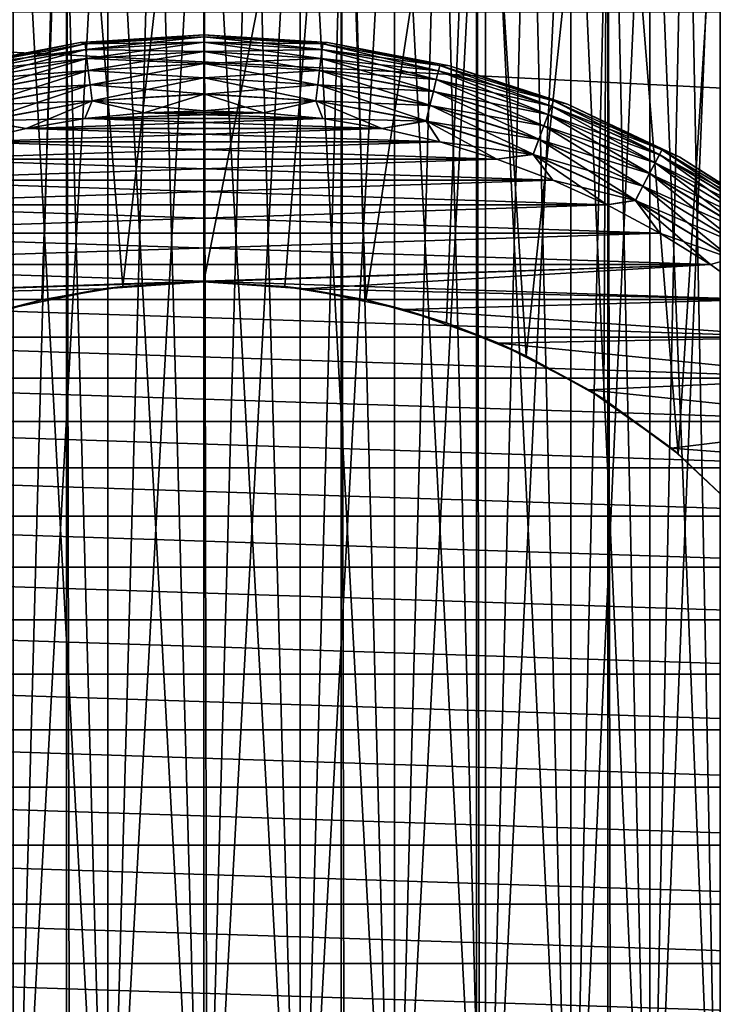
# Model space of a CAD drawing. Extents: x -265 to 265, y 0 to 1027.
# Tile 265 of 396: x -252 to -243, y 1000 to 1013. Entities that reach past the tile are written whole.
import ezdxf

# ---------------------------------------------------------------- set-up
doc = ezdxf.new("R2010")
doc.units = 0
doc.header["$LTSCALE"] = 65.185185
for name, color, linetype in [('211', 7, 'CONTINUOUS'), ('212', 7, 'CONTINUOUS'), ('217', 7, 'CONTINUOUS'), ('218', 7, 'CONTINUOUS'), ('221', 7, 'CONTINUOUS'), ('222', 7, 'CONTINUOUS'), ('223', 7, 'CONTINUOUS'), ('224', 7, 'CONTINUOUS'), ('227', 7, 'CONTINUOUS'), ('228', 7, 'CONTINUOUS'), ('231', 7, 'CONTINUOUS'), ('232', 7, 'CONTINUOUS'), ('241', 7, 'CONTINUOUS'), ('242', 7, 'CONTINUOUS'), ('4', 7, 'CONTINUOUS'), ('8', 7, 'CONTINUOUS')]:
    doc.layers.add(name, color=color, linetype=linetype)

msp = doc.modelspace()

# ---------------------------------------------------------------- linework, layer by layer
at = {"layer": '211', "color": 7, "linetype": 'CONTINUOUS'}
for points in [[(-253.59, 1, 14.564), (-251.808, 1, 14.891), (-253.59, 1019, 14.564), (-253.59, 1, 14.564)], [(-253.59, 1019, 14.564), (-251.808, 1, 14.891), (-251.808, 1019, 14.891), (-253.59, 1019, 14.564)], [(-251.808, 1, 14.891), (-250, 1, 15), (-251.808, 1019, 14.891), (-251.808, 1, 14.891)], [(-251.808, 1019, 14.891), (-250, 1, 15), (-250, 1019, 15), (-251.808, 1019, 14.891)], [(-250, 1, 15), (-248.192, 1, 14.891), (-250, 1019, 15), (-250, 1, 15)], [(-250, 1019, 15), (-248.192, 1, 14.891), (-248.192, 1019, 14.891), (-250, 1019, 15)], [(-248.192, 1, 14.891), (-246.41, 1, 14.564), (-248.192, 1019, 14.891), (-248.192, 1, 14.891)], [(-248.192, 1019, 14.891), (-246.41, 1, 14.564), (-246.41, 1019, 14.564), (-248.192, 1019, 14.891)], [(-246.41, 1, 14.564), (-244.681, 1, 14.025), (-246.41, 1019, 14.564), (-246.41, 1, 14.564)], [(-246.41, 1019, 14.564), (-244.681, 1, 14.025), (-244.681, 1019, 14.025), (-246.41, 1019, 14.564)], [(-244.681, 1, 14.025), (-243.029, 1, 13.282), (-244.681, 1019, 14.025), (-244.681, 1, 14.025)], [(-244.681, 1019, 14.025), (-243.029, 1, 13.282), (-243.029, 1019, 13.282), (-244.681, 1019, 14.025)]]:
    msp.add_3dface(points, dxfattribs=at)
at = {"layer": '212', "color": 7, "linetype": 'CONTINUOUS'}
for points in [[(-253.59, 1019, -14.564), (-251.808, 1019, -14.891), (-253.193, 1009.212, -14.656), (-253.59, 1019, -14.564)], [(-253.193, 1009.212, -14.656), (-251.808, 1019, -14.891), (-252.132, 1009.514, -14.848), (-253.193, 1009.212, -14.656)], [(-252.132, 1009.514, -14.848), (-251.808, 1019, -14.891), (-251.067, 1009.691, -14.962), (-252.132, 1009.514, -14.848)], [(-251.808, 1019, -14.891), (-250, 1019, -15), (-251.067, 1009.691, -14.962), (-251.808, 1019, -14.891)], [(-251.067, 1009.691, -14.962), (-250, 1019, -15), (-250, 1009.75, -15), (-251.067, 1009.691, -14.962)], [(-250, 1019, -15), (-248.192, 1019, -14.891), (-250, 1009.75, -15), (-250, 1019, -15)], [(-250, 1009.75, -15), (-248.192, 1019, -14.891), (-248.933, 1009.691, -14.962), (-250, 1009.75, -15)], [(-248.933, 1009.691, -14.962), (-248.192, 1019, -14.891), (-247.868, 1009.514, -14.848), (-248.933, 1009.691, -14.962)], [(-248.192, 1019, -14.891), (-246.41, 1019, -14.564), (-247.868, 1009.514, -14.848), (-248.192, 1019, -14.891)], [(-247.868, 1009.514, -14.848), (-246.41, 1019, -14.564), (-246.807, 1009.212, -14.656), (-247.868, 1009.514, -14.848)], [(-246.807, 1009.212, -14.656), (-246.41, 1019, -14.564), (-245.759, 1008.779, -14.388), (-246.807, 1009.212, -14.656)], [(-246.41, 1019, -14.564), (-244.681, 1019, -14.025), (-245.759, 1008.779, -14.388), (-246.41, 1019, -14.564)], [(-245.759, 1008.779, -14.388), (-244.681, 1019, -14.025), (-244.734, 1008.206, -14.045), (-245.759, 1008.779, -14.388)], [(-244.734, 1008.206, -14.045), (-244.681, 1019, -14.025), (-243.755, 1007.488, -13.638), (-244.734, 1008.206, -14.045)], [(-244.681, 1019, -14.025), (-243.029, 1019, -13.282), (-243.755, 1007.488, -13.638), (-244.681, 1019, -14.025)], [(-243.755, 1007.488, -13.638), (-243.029, 1019, -13.282), (-242.852, 1006.631, -13.187), (-243.755, 1007.488, -13.638)]]:
    msp.add_3dface(points, dxfattribs=at)
at = {"layer": '217', "color": 7, "linetype": 'CONTINUOUS'}
for points in [[(-252.631, 1009.388, -25), (-252.132, 1009.514, -14.848), (-251.328, 1009.659, -25), (-252.631, 1009.388, -25)], [(-252.132, 1009.514, -14.848), (-251.067, 1009.691, -14.962), (-251.328, 1009.659, -25), (-252.132, 1009.514, -14.848)], [(-251.067, 1009.691, -14.962), (-250, 1009.75, -15), (-251.328, 1009.659, -25), (-251.067, 1009.691, -14.962)], [(-251.328, 1009.659, -25), (-250, 1009.75, -15), (-250, 1009.75, -25), (-251.328, 1009.659, -25)], [(-253.193, 1009.212, -14.656), (-252.132, 1009.514, -14.848), (-252.631, 1009.388, -25), (-253.193, 1009.212, -14.656)]]:
    msp.add_3dface(points, dxfattribs=at)
at = {"layer": '218', "color": 7, "linetype": 'CONTINUOUS'}
for points in [[(-250, 1009.75, -15), (-248.933, 1009.691, -14.962), (-250, 1009.75, -25), (-250, 1009.75, -15)], [(-250, 1009.75, -25), (-248.933, 1009.691, -14.962), (-248.672, 1009.659, -25), (-250, 1009.75, -25)], [(-248.933, 1009.691, -14.962), (-247.868, 1009.514, -14.848), (-248.672, 1009.659, -25), (-248.933, 1009.691, -14.962)], [(-248.672, 1009.659, -25), (-247.868, 1009.514, -14.848), (-247.369, 1009.388, -25), (-248.672, 1009.659, -25)], [(-247.868, 1009.514, -14.848), (-246.807, 1009.212, -14.656), (-247.369, 1009.388, -25), (-247.868, 1009.514, -14.848)], [(-247.369, 1009.388, -25), (-246.807, 1009.212, -14.656), (-246.116, 1008.943, -25), (-247.369, 1009.388, -25)], [(-246.807, 1009.212, -14.656), (-245.759, 1008.779, -14.388), (-246.116, 1008.943, -25), (-246.807, 1009.212, -14.656)], [(-246.116, 1008.943, -25), (-245.759, 1008.779, -14.388), (-244.934, 1008.331, -25), (-246.116, 1008.943, -25)], [(-245.759, 1008.779, -14.388), (-244.734, 1008.206, -14.045), (-244.934, 1008.331, -25), (-245.759, 1008.779, -14.388)], [(-244.934, 1008.331, -25), (-244.734, 1008.206, -14.045), (-243.847, 1007.563, -25), (-244.934, 1008.331, -25)], [(-244.734, 1008.206, -14.045), (-243.755, 1007.488, -13.638), (-243.847, 1007.563, -25), (-244.734, 1008.206, -14.045)], [(-243.847, 1007.563, -25), (-243.755, 1007.488, -13.638), (-242.874, 1006.655, -25), (-243.847, 1007.563, -25)], [(-243.755, 1007.488, -13.638), (-242.852, 1006.631, -13.187), (-242.874, 1006.655, -25), (-243.755, 1007.488, -13.638)]]:
    msp.add_3dface(points, dxfattribs=at)
at = {"layer": '221', "color": 7, "linetype": 'CONTINUOUS'}
for points in [[(-250.785, 1011.974, -25), (-251.566, 1011.897, -25), (-249.215, 1011.974, -25), (-250.785, 1011.974, -25)], [(-249.215, 1011.974, -25), (-251.566, 1011.897, -25), (-248.434, 1011.897, -25), (-249.215, 1011.974, -25)], [(-250, 1012, -25), (-250.785, 1011.974, -25), (-249.215, 1011.974, -25), (-250, 1012, -25)], [(-251.566, 1011.897, -25), (-252.341, 1011.769, -25), (-248.434, 1011.897, -25), (-251.566, 1011.897, -25)], [(-248.434, 1011.897, -25), (-252.341, 1011.769, -25), (-247.659, 1011.769, -25), (-248.434, 1011.897, -25)], [(-252.341, 1011.769, -25), (-253.106, 1011.591, -25), (-247.659, 1011.769, -25), (-252.341, 1011.769, -25)], [(-247.659, 1011.769, -25), (-253.106, 1011.591, -25), (-246.894, 1011.591, -25), (-247.659, 1011.769, -25)], [(-253.106, 1011.591, -25), (-253.857, 1011.363, -25), (-246.894, 1011.591, -25), (-253.106, 1011.591, -25)], [(-246.894, 1011.591, -25), (-253.857, 1011.363, -25), (-246.143, 1011.363, -25), (-246.894, 1011.591, -25)], [(-253.857, 1011.363, -25), (-254.592, 1011.087, -25), (-246.143, 1011.363, -25), (-253.857, 1011.363, -25)], [(-246.143, 1011.363, -25), (-254.592, 1011.087, -25), (-245.408, 1011.087, -25), (-246.143, 1011.363, -25)], [(-254.592, 1011.087, -25), (-255.307, 1010.762, -25), (-245.408, 1011.087, -25), (-254.592, 1011.087, -25)], [(-245.408, 1011.087, -25), (-255.307, 1010.762, -25), (-244.693, 1010.762, -25), (-245.408, 1011.087, -25)], [(-255.307, 1010.762, -25), (-256, 1010.392, -25), (-244.693, 1010.762, -25), (-255.307, 1010.762, -25)], [(-244.693, 1010.762, -25), (-256, 1010.392, -25), (-244, 1010.392, -25), (-244.693, 1010.762, -25)], [(-256, 1010.392, -25), (-256.667, 1009.978, -25), (-244, 1010.392, -25), (-256, 1010.392, -25)], [(-244, 1010.392, -25), (-256.667, 1009.978, -25), (-243.333, 1009.978, -25), (-244, 1010.392, -25)], [(-257.305, 1009.52, -25), (-250, 1009.75, -25), (-243.333, 1009.978, -25), (-257.305, 1009.52, -25)], [(-256.667, 1009.978, -25), (-257.305, 1009.52, -25), (-243.333, 1009.978, -25), (-256.667, 1009.978, -25)], [(-250, 1009.75, -25), (-248.672, 1009.659, -25), (-243.333, 1009.978, -25), (-250, 1009.75, -25)], [(-243.333, 1009.978, -25), (-248.672, 1009.659, -25), (-242.695, 1009.52, -25), (-243.333, 1009.978, -25)], [(-251.328, 1009.659, -25), (-250, 1009.75, -25), (-257.305, 1009.52, -25), (-251.328, 1009.659, -25)], [(-252.631, 1009.388, -25), (-251.328, 1009.659, -25), (-257.305, 1009.52, -25), (-252.631, 1009.388, -25)], [(-248.672, 1009.659, -25), (-247.369, 1009.388, -25), (-242.695, 1009.52, -25), (-248.672, 1009.659, -25)], [(-242.695, 1009.52, -25), (-247.369, 1009.388, -25), (-242.088, 1009.022, -25), (-242.695, 1009.52, -25)], [(-247.369, 1009.388, -25), (-246.116, 1008.943, -25), (-242.088, 1009.022, -25), (-247.369, 1009.388, -25)], [(-242.088, 1009.022, -25), (-246.116, 1008.943, -25), (-241.515, 1008.485, -25), (-242.088, 1009.022, -25)], [(-246.116, 1008.943, -25), (-244.934, 1008.331, -25), (-241.515, 1008.485, -25), (-246.116, 1008.943, -25)], [(-241.515, 1008.485, -25), (-244.934, 1008.331, -25), (-240.978, 1007.912, -25), (-241.515, 1008.485, -25)], [(-244.934, 1008.331, -25), (-243.847, 1007.563, -25), (-240.978, 1007.912, -25), (-244.934, 1008.331, -25)], [(-240.978, 1007.912, -25), (-243.847, 1007.563, -25), (-240.48, 1007.305, -25), (-240.978, 1007.912, -25)], [(-243.847, 1007.563, -25), (-242.874, 1006.655, -25), (-240.48, 1007.305, -25), (-243.847, 1007.563, -25)]]:
    msp.add_3dface(points, dxfattribs=at)
at = {"layer": '222', "color": 7, "linetype": 'CONTINUOUS'}
for points in [[(-251.566, 1011.897, -75), (-250.785, 1011.974, -75), (-248.434, 1011.897, -75), (-251.566, 1011.897, -75)], [(-250.785, 1011.974, -75), (-250, 1012, -75), (-249.215, 1011.974, -75), (-250.785, 1011.974, -75)], [(-248.434, 1011.897, -75), (-250.785, 1011.974, -75), (-249.215, 1011.974, -75), (-248.434, 1011.897, -75)], [(-252.341, 1011.769, -75), (-251.566, 1011.897, -75), (-247.659, 1011.769, -75), (-252.341, 1011.769, -75)], [(-247.659, 1011.769, -75), (-251.566, 1011.897, -75), (-248.434, 1011.897, -75), (-247.659, 1011.769, -75)], [(-253.106, 1011.591, -75), (-252.341, 1011.769, -75), (-246.894, 1011.591, -75), (-253.106, 1011.591, -75)], [(-246.894, 1011.591, -75), (-252.341, 1011.769, -75), (-247.659, 1011.769, -75), (-246.894, 1011.591, -75)], [(-253.857, 1011.363, -75), (-253.106, 1011.591, -75), (-246.143, 1011.363, -75), (-253.857, 1011.363, -75)], [(-246.143, 1011.363, -75), (-253.106, 1011.591, -75), (-246.894, 1011.591, -75), (-246.143, 1011.363, -75)], [(-254.592, 1011.087, -75), (-253.857, 1011.363, -75), (-245.408, 1011.087, -75), (-254.592, 1011.087, -75)], [(-245.408, 1011.087, -75), (-253.857, 1011.363, -75), (-246.143, 1011.363, -75), (-245.408, 1011.087, -75)], [(-255.307, 1010.762, -75), (-254.592, 1011.087, -75), (-244.693, 1010.762, -75), (-255.307, 1010.762, -75)], [(-244.693, 1010.762, -75), (-254.592, 1011.087, -75), (-245.408, 1011.087, -75), (-244.693, 1010.762, -75)], [(-256, 1010.392, -75), (-255.307, 1010.762, -75), (-244, 1010.392, -75), (-256, 1010.392, -75)], [(-244, 1010.392, -75), (-255.307, 1010.762, -75), (-244.693, 1010.762, -75), (-244, 1010.392, -75)], [(-256.667, 1009.978, -75), (-256, 1010.392, -75), (-243.333, 1009.978, -75), (-256.667, 1009.978, -75)], [(-243.333, 1009.978, -75), (-256, 1010.392, -75), (-244, 1010.392, -75), (-243.333, 1009.978, -75)], [(-257.305, 1009.52, -75), (-256.667, 1009.978, -75), (-242.695, 1009.52, -75), (-257.305, 1009.52, -75)], [(-242.695, 1009.52, -75), (-256.667, 1009.978, -75), (-243.333, 1009.978, -75), (-242.695, 1009.52, -75)], [(-257.912, 1009.022, -75), (-257.305, 1009.52, -75), (-242.088, 1009.022, -75), (-257.912, 1009.022, -75)], [(-242.088, 1009.022, -75), (-257.305, 1009.52, -75), (-242.695, 1009.52, -75), (-242.088, 1009.022, -75)], [(-258.485, 1008.485, -75), (-257.912, 1009.022, -75), (-241.515, 1008.485, -75), (-258.485, 1008.485, -75)], [(-241.515, 1008.485, -75), (-257.912, 1009.022, -75), (-242.088, 1009.022, -75), (-241.515, 1008.485, -75)], [(-259.022, 1007.912, -75), (-258.485, 1008.485, -75), (-240.978, 1007.912, -75), (-259.022, 1007.912, -75)], [(-240.978, 1007.912, -75), (-258.485, 1008.485, -75), (-241.515, 1008.485, -75), (-240.978, 1007.912, -75)], [(-259.52, 1007.305, -75), (-259.022, 1007.912, -75), (-240.48, 1007.305, -75), (-259.52, 1007.305, -75)], [(-240.48, 1007.305, -75), (-259.022, 1007.912, -75), (-240.978, 1007.912, -75), (-240.48, 1007.305, -75)], [(-259.978, 1006.667, -75), (-259.52, 1007.305, -75), (-240.022, 1006.667, -75), (-259.978, 1006.667, -75)], [(-240.022, 1006.667, -75), (-259.52, 1007.305, -75), (-240.48, 1007.305, -75), (-240.022, 1006.667, -75)], [(-260.392, 1006, -75), (-259.978, 1006.667, -75), (-239.608, 1006, -75), (-260.392, 1006, -75)], [(-239.608, 1006, -75), (-259.978, 1006.667, -75), (-240.022, 1006.667, -75), (-239.608, 1006, -75)], [(-260.762, 1005.307, -75), (-260.392, 1006, -75), (-239.238, 1005.307, -75), (-260.762, 1005.307, -75)], [(-239.238, 1005.307, -75), (-260.392, 1006, -75), (-239.608, 1006, -75), (-239.238, 1005.307, -75)], [(-261.087, 1004.592, -75), (-260.762, 1005.307, -75), (-238.913, 1004.592, -75), (-261.087, 1004.592, -75)], [(-238.913, 1004.592, -75), (-260.762, 1005.307, -75), (-239.238, 1005.307, -75), (-238.913, 1004.592, -75)], [(-261.363, 1003.857, -75), (-261.087, 1004.592, -75), (-238.637, 1003.857, -75), (-261.363, 1003.857, -75)], [(-238.637, 1003.857, -75), (-261.087, 1004.592, -75), (-238.913, 1004.592, -75), (-238.637, 1003.857, -75)], [(-261.591, 1003.106, -75), (-261.363, 1003.857, -75), (-238.409, 1003.106, -75), (-261.591, 1003.106, -75)], [(-238.409, 1003.106, -75), (-261.363, 1003.857, -75), (-238.637, 1003.857, -75), (-238.409, 1003.106, -75)], [(-261.769, 1002.341, -75), (-261.591, 1003.106, -75), (-238.231, 1002.341, -75), (-261.769, 1002.341, -75)], [(-238.231, 1002.341, -75), (-261.591, 1003.106, -75), (-238.409, 1003.106, -75), (-238.231, 1002.341, -75)], [(-261.897, 1001.566, -75), (-261.769, 1002.341, -75), (-238.103, 1001.566, -75), (-261.897, 1001.566, -75)], [(-238.103, 1001.566, -75), (-261.769, 1002.341, -75), (-238.231, 1002.341, -75), (-238.103, 1001.566, -75)], [(-261.974, 1000.785, -75), (-261.897, 1001.566, -75), (-238.026, 1000.785, -75), (-261.974, 1000.785, -75)], [(-238.026, 1000.785, -75), (-261.897, 1001.566, -75), (-238.103, 1001.566, -75), (-238.026, 1000.785, -75)], [(-262, 1000, -75), (-261.974, 1000.785, -75), (-238, 1000, -75), (-262, 1000, -75)], [(-238, 1000, -75), (-261.974, 1000.785, -75), (-238.026, 1000.785, -75), (-238, 1000, -75)]]:
    msp.add_3dface(points, dxfattribs=at)
at = {"layer": '223', "color": 7, "linetype": 'CONTINUOUS'}
for points in [[(-250, 1013, -74), (-251.629, 1012.897, -74), (-250, 1013, -26), (-250, 1013, -74)], [(-250, 1013, -26), (-251.629, 1012.897, -74), (-251.629, 1012.897, -26), (-250, 1013, -26)], [(-251.629, 1012.897, -74), (-253.233, 1012.592, -74), (-251.629, 1012.897, -26), (-251.629, 1012.897, -74)], [(-251.629, 1012.897, -26), (-253.233, 1012.592, -74), (-253.233, 1012.592, -26), (-251.629, 1012.897, -26)]]:
    msp.add_3dface(points, dxfattribs=at)
at = {"layer": '224', "color": 7, "linetype": 'CONTINUOUS'}
for points in [[(-250, 1013, -74), (-250, 1013, -26), (-248.371, 1012.897, -26), (-250, 1013, -74)], [(-248.371, 1012.897, -74), (-250, 1013, -74), (-248.371, 1012.897, -26), (-248.371, 1012.897, -74)], [(-246.767, 1012.592, -74), (-248.371, 1012.897, -74), (-246.767, 1012.592, -26), (-246.767, 1012.592, -74)], [(-246.767, 1012.592, -26), (-248.371, 1012.897, -74), (-248.371, 1012.897, -26), (-246.767, 1012.592, -26)], [(-245.214, 1012.087, -74), (-246.767, 1012.592, -74), (-245.214, 1012.087, -26), (-245.214, 1012.087, -74)], [(-245.214, 1012.087, -26), (-246.767, 1012.592, -74), (-246.767, 1012.592, -26), (-245.214, 1012.087, -26)], [(-243.737, 1011.392, -74), (-245.214, 1012.087, -74), (-243.737, 1011.392, -26), (-243.737, 1011.392, -74)], [(-243.737, 1011.392, -26), (-245.214, 1012.087, -74), (-245.214, 1012.087, -26), (-243.737, 1011.392, -26)], [(-242.359, 1010.517, -74), (-243.737, 1011.392, -74), (-242.359, 1010.517, -26), (-242.359, 1010.517, -74)], [(-242.359, 1010.517, -26), (-243.737, 1011.392, -74), (-243.737, 1011.392, -26), (-242.359, 1010.517, -26)]]:
    msp.add_3dface(points, dxfattribs=at)
at = {"layer": '227', "color": 7, "linetype": 'CONTINUOUS'}
for points in [[(-251.629, 1012.897, -74), (-250, 1013, -74), (-251.564, 1012.88, -74.223), (-251.629, 1012.897, -74)], [(-250, 1013, -74), (-250, 1012.975, -74.223), (-251.564, 1012.88, -74.223), (-250, 1013, -74)], [(-253.233, 1012.592, -74), (-251.629, 1012.897, -74), (-253.105, 1012.598, -74.223), (-253.233, 1012.592, -74)], [(-251.629, 1012.897, -74), (-251.564, 1012.88, -74.223), (-253.105, 1012.598, -74.223), (-251.629, 1012.897, -74)], [(-251.564, 1012.88, -74.223), (-253.087, 1012.526, -74.434), (-253.105, 1012.598, -74.223), (-251.564, 1012.88, -74.223)], [(-251.555, 1012.807, -74.434), (-253.087, 1012.526, -74.434), (-251.564, 1012.88, -74.223), (-251.555, 1012.807, -74.434)], [(-250, 1012.975, -74.223), (-251.555, 1012.807, -74.434), (-251.564, 1012.88, -74.223), (-250, 1012.975, -74.223)], [(-250, 1012.901, -74.434), (-251.555, 1012.807, -74.434), (-250, 1012.975, -74.223), (-250, 1012.901, -74.434)], [(-250, 1012.901, -74.434), (-251.541, 1012.688, -74.624), (-251.555, 1012.807, -74.434), (-250, 1012.901, -74.434)], [(-250, 1012.782, -74.624), (-251.541, 1012.688, -74.624), (-250, 1012.901, -74.434), (-250, 1012.782, -74.624)], [(-251.555, 1012.807, -74.434), (-253.059, 1012.41, -74.624), (-253.087, 1012.526, -74.434), (-251.555, 1012.807, -74.434)], [(-251.541, 1012.688, -74.624), (-253.059, 1012.41, -74.624), (-251.555, 1012.807, -74.434), (-251.541, 1012.688, -74.624)], [(-250, 1012.782, -74.624), (-251.522, 1012.531, -74.782), (-251.541, 1012.688, -74.624), (-250, 1012.782, -74.624)], [(-250, 1012.623, -74.782), (-251.522, 1012.531, -74.782), (-250, 1012.782, -74.624), (-250, 1012.623, -74.782)], [(-251.541, 1012.688, -74.624), (-253.021, 1012.256, -74.782), (-253.059, 1012.41, -74.624), (-251.541, 1012.688, -74.624)], [(-251.522, 1012.531, -74.782), (-253.021, 1012.256, -74.782), (-251.541, 1012.688, -74.624), (-251.522, 1012.531, -74.782)], [(-250, 1012.623, -74.782), (-251.499, 1012.342, -74.901), (-251.522, 1012.531, -74.782), (-250, 1012.623, -74.782)], [(-250, 1012.433, -74.901), (-251.499, 1012.342, -74.901), (-250, 1012.623, -74.782), (-250, 1012.433, -74.901)], [(-251.522, 1012.531, -74.782), (-252.975, 1012.072, -74.901), (-253.021, 1012.256, -74.782), (-251.522, 1012.531, -74.782)], [(-251.499, 1012.342, -74.901), (-252.975, 1012.072, -74.901), (-251.522, 1012.531, -74.782), (-251.499, 1012.342, -74.901)], [(-251.499, 1012.342, -74.901), (-252.925, 1011.866, -74.975), (-252.975, 1012.072, -74.901), (-251.499, 1012.342, -74.901)], [(-251.473, 1012.132, -74.975), (-252.925, 1011.866, -74.975), (-251.499, 1012.342, -74.901), (-251.473, 1012.132, -74.975)], [(-250, 1012.433, -74.901), (-251.473, 1012.132, -74.975), (-251.499, 1012.342, -74.901), (-250, 1012.433, -74.901)], [(-250, 1012.221, -74.975), (-251.473, 1012.132, -74.975), (-250, 1012.433, -74.901), (-250, 1012.221, -74.975)], [(-250, 1012.221, -74.975), (-250.785, 1011.974, -75), (-251.473, 1012.132, -74.975), (-250, 1012.221, -74.975)], [(-250, 1012, -75), (-250.785, 1011.974, -75), (-250, 1012.221, -74.975), (-250, 1012, -75)], [(-251.473, 1012.132, -74.975), (-252.341, 1011.769, -75), (-252.925, 1011.866, -74.975), (-251.473, 1012.132, -74.975)], [(-251.566, 1011.897, -75), (-252.341, 1011.769, -75), (-251.473, 1012.132, -74.975), (-251.566, 1011.897, -75)], [(-250.785, 1011.974, -75), (-251.566, 1011.897, -75), (-251.473, 1012.132, -74.975), (-250.785, 1011.974, -75)], [(-252.341, 1011.769, -75), (-253.106, 1011.591, -75), (-252.925, 1011.866, -74.975), (-252.341, 1011.769, -75)]]:
    msp.add_3dface(points, dxfattribs=at)
at = {"layer": '228', "color": 7, "linetype": 'CONTINUOUS'}
for points in [[(-250, 1013, -74), (-248.371, 1012.897, -74), (-250, 1012.975, -74.223), (-250, 1013, -74)], [(-250, 1012.975, -74.223), (-248.371, 1012.897, -74), (-248.436, 1012.88, -74.223), (-250, 1012.975, -74.223)], [(-250, 1012.901, -74.434), (-250, 1012.975, -74.223), (-248.436, 1012.88, -74.223), (-250, 1012.901, -74.434)], [(-250, 1012.782, -74.624), (-250, 1012.901, -74.434), (-248.445, 1012.807, -74.434), (-250, 1012.782, -74.624)], [(-248.445, 1012.807, -74.434), (-250, 1012.901, -74.434), (-248.436, 1012.88, -74.223), (-248.445, 1012.807, -74.434)], [(-246.895, 1012.598, -74.223), (-248.445, 1012.807, -74.434), (-248.436, 1012.88, -74.223), (-246.895, 1012.598, -74.223)], [(-248.371, 1012.897, -74), (-246.895, 1012.598, -74.223), (-248.436, 1012.88, -74.223), (-248.371, 1012.897, -74)], [(-248.371, 1012.897, -74), (-246.767, 1012.592, -74), (-246.895, 1012.598, -74.223), (-248.371, 1012.897, -74)], [(-248.459, 1012.688, -74.624), (-250, 1012.782, -74.624), (-248.445, 1012.807, -74.434), (-248.459, 1012.688, -74.624)], [(-250, 1012.623, -74.782), (-250, 1012.782, -74.624), (-248.459, 1012.688, -74.624), (-250, 1012.623, -74.782)], [(-246.913, 1012.526, -74.434), (-248.459, 1012.688, -74.624), (-248.445, 1012.807, -74.434), (-246.913, 1012.526, -74.434)], [(-246.913, 1012.526, -74.434), (-248.445, 1012.807, -74.434), (-246.895, 1012.598, -74.223), (-246.913, 1012.526, -74.434)], [(-248.478, 1012.531, -74.782), (-250, 1012.623, -74.782), (-248.459, 1012.688, -74.624), (-248.478, 1012.531, -74.782)], [(-250, 1012.433, -74.901), (-250, 1012.623, -74.782), (-248.478, 1012.531, -74.782), (-250, 1012.433, -74.901)], [(-246.941, 1012.41, -74.624), (-248.478, 1012.531, -74.782), (-248.459, 1012.688, -74.624), (-246.941, 1012.41, -74.624)], [(-246.941, 1012.41, -74.624), (-248.459, 1012.688, -74.624), (-246.913, 1012.526, -74.434), (-246.941, 1012.41, -74.624)], [(-248.501, 1012.342, -74.901), (-250, 1012.433, -74.901), (-248.478, 1012.531, -74.782), (-248.501, 1012.342, -74.901)], [(-246.979, 1012.256, -74.782), (-248.501, 1012.342, -74.901), (-248.478, 1012.531, -74.782), (-246.979, 1012.256, -74.782)], [(-246.979, 1012.256, -74.782), (-248.478, 1012.531, -74.782), (-246.941, 1012.41, -74.624), (-246.979, 1012.256, -74.782)], [(-245.425, 1012.063, -74.434), (-246.941, 1012.41, -74.624), (-246.913, 1012.526, -74.434), (-245.425, 1012.063, -74.434)], [(-245.399, 1012.132, -74.223), (-246.913, 1012.526, -74.434), (-246.895, 1012.598, -74.223), (-245.399, 1012.132, -74.223)], [(-245.425, 1012.063, -74.434), (-246.913, 1012.526, -74.434), (-245.399, 1012.132, -74.223), (-245.425, 1012.063, -74.434)], [(-246.767, 1012.592, -74), (-245.399, 1012.132, -74.223), (-246.895, 1012.598, -74.223), (-246.767, 1012.592, -74)], [(-246.767, 1012.592, -74), (-245.214, 1012.087, -74), (-245.399, 1012.132, -74.223), (-246.767, 1012.592, -74)], [(-250, 1012.221, -74.975), (-250, 1012.433, -74.901), (-248.501, 1012.342, -74.901), (-250, 1012.221, -74.975)], [(-248.527, 1012.132, -74.975), (-250, 1012.221, -74.975), (-248.501, 1012.342, -74.901), (-248.527, 1012.132, -74.975)], [(-247.025, 1012.072, -74.901), (-248.527, 1012.132, -74.975), (-248.501, 1012.342, -74.901), (-247.025, 1012.072, -74.901)], [(-247.025, 1012.072, -74.901), (-248.501, 1012.342, -74.901), (-246.979, 1012.256, -74.782), (-247.025, 1012.072, -74.901)], [(-245.468, 1011.951, -74.624), (-246.979, 1012.256, -74.782), (-246.941, 1012.41, -74.624), (-245.468, 1011.951, -74.624)], [(-245.468, 1011.951, -74.624), (-246.941, 1012.41, -74.624), (-245.425, 1012.063, -74.434), (-245.468, 1011.951, -74.624)], [(-250, 1012, -75), (-250, 1012.221, -74.975), (-248.527, 1012.132, -74.975), (-250, 1012, -75)], [(-245.524, 1011.803, -74.782), (-247.025, 1012.072, -74.901), (-246.979, 1012.256, -74.782), (-245.524, 1011.803, -74.782)], [(-245.524, 1011.803, -74.782), (-246.979, 1012.256, -74.782), (-245.468, 1011.951, -74.624), (-245.524, 1011.803, -74.782)], [(-249.215, 1011.974, -75), (-250, 1012, -75), (-248.527, 1012.132, -74.975), (-249.215, 1011.974, -75)], [(-248.434, 1011.897, -75), (-249.215, 1011.974, -75), (-248.527, 1012.132, -74.975), (-248.434, 1011.897, -75)], [(-247.075, 1011.866, -74.975), (-248.434, 1011.897, -75), (-248.527, 1012.132, -74.975), (-247.075, 1011.866, -74.975)], [(-247.075, 1011.866, -74.975), (-248.527, 1012.132, -74.975), (-247.025, 1012.072, -74.901), (-247.075, 1011.866, -74.975)], [(-243.97, 1011.489, -74.223), (-245.425, 1012.063, -74.434), (-245.399, 1012.132, -74.223), (-243.97, 1011.489, -74.223)], [(-245.214, 1012.087, -74), (-243.97, 1011.489, -74.223), (-245.399, 1012.132, -74.223), (-245.214, 1012.087, -74)], [(-245.214, 1012.087, -74), (-243.737, 1011.392, -74), (-243.97, 1011.489, -74.223), (-245.214, 1012.087, -74)], [(-245.591, 1011.625, -74.901), (-247.075, 1011.866, -74.975), (-247.025, 1012.072, -74.901), (-245.591, 1011.625, -74.901)], [(-245.591, 1011.625, -74.901), (-247.025, 1012.072, -74.901), (-245.524, 1011.803, -74.782), (-245.591, 1011.625, -74.901)], [(-244.005, 1011.423, -74.434), (-245.468, 1011.951, -74.624), (-245.425, 1012.063, -74.434), (-244.005, 1011.423, -74.434)], [(-244.005, 1011.423, -74.434), (-245.425, 1012.063, -74.434), (-243.97, 1011.489, -74.223), (-244.005, 1011.423, -74.434)], [(-247.659, 1011.769, -75), (-248.434, 1011.897, -75), (-247.075, 1011.866, -74.975), (-247.659, 1011.769, -75)], [(-246.894, 1011.591, -75), (-247.659, 1011.769, -75), (-247.075, 1011.866, -74.975), (-246.894, 1011.591, -75)], [(-245.666, 1011.427, -74.975), (-246.894, 1011.591, -75), (-247.075, 1011.866, -74.975), (-245.666, 1011.427, -74.975)], [(-245.666, 1011.427, -74.975), (-247.075, 1011.866, -74.975), (-245.591, 1011.625, -74.901), (-245.666, 1011.427, -74.975)], [(-244.06, 1011.318, -74.624), (-245.524, 1011.803, -74.782), (-245.468, 1011.951, -74.624), (-244.06, 1011.318, -74.624)], [(-244.06, 1011.318, -74.624), (-245.468, 1011.951, -74.624), (-244.005, 1011.423, -74.434), (-244.06, 1011.318, -74.624)], [(-244.134, 1011.177, -74.782), (-245.591, 1011.625, -74.901), (-245.524, 1011.803, -74.782), (-244.134, 1011.177, -74.782)], [(-244.134, 1011.177, -74.782), (-245.524, 1011.803, -74.782), (-244.06, 1011.318, -74.624), (-244.134, 1011.177, -74.782)], [(-246.143, 1011.363, -75), (-246.894, 1011.591, -75), (-245.666, 1011.427, -74.975), (-246.143, 1011.363, -75)], [(-244.222, 1011.009, -74.901), (-245.666, 1011.427, -74.975), (-245.591, 1011.625, -74.901), (-244.222, 1011.009, -74.901)], [(-244.222, 1011.009, -74.901), (-245.591, 1011.625, -74.901), (-244.134, 1011.177, -74.782), (-244.222, 1011.009, -74.901)], [(-242.629, 1010.678, -74.223), (-244.005, 1011.423, -74.434), (-243.97, 1011.489, -74.223), (-242.629, 1010.678, -74.223)], [(-243.737, 1011.392, -74), (-242.629, 1010.678, -74.223), (-243.97, 1011.489, -74.223), (-243.737, 1011.392, -74)], [(-245.408, 1011.087, -75), (-246.143, 1011.363, -75), (-245.666, 1011.427, -74.975), (-245.408, 1011.087, -75)], [(-244.32, 1010.822, -74.975), (-245.408, 1011.087, -75), (-245.666, 1011.427, -74.975), (-244.32, 1010.822, -74.975)], [(-244.32, 1010.822, -74.975), (-245.666, 1011.427, -74.975), (-244.222, 1011.009, -74.901), (-244.32, 1010.822, -74.975)], [(-242.739, 1010.519, -74.624), (-244.134, 1011.177, -74.782), (-244.06, 1011.318, -74.624), (-242.739, 1010.519, -74.624)], [(-242.671, 1010.617, -74.434), (-244.06, 1011.318, -74.624), (-244.005, 1011.423, -74.434), (-242.671, 1010.617, -74.434)], [(-242.739, 1010.519, -74.624), (-244.06, 1011.318, -74.624), (-242.671, 1010.617, -74.434), (-242.739, 1010.519, -74.624)], [(-242.671, 1010.617, -74.434), (-244.005, 1011.423, -74.434), (-242.629, 1010.678, -74.223), (-242.671, 1010.617, -74.434)], [(-243.737, 1011.392, -74), (-242.359, 1010.517, -74), (-242.629, 1010.678, -74.223), (-243.737, 1011.392, -74)], [(-242.829, 1010.388, -74.782), (-244.222, 1011.009, -74.901), (-244.134, 1011.177, -74.782), (-242.829, 1010.388, -74.782)], [(-242.829, 1010.388, -74.782), (-244.134, 1011.177, -74.782), (-242.739, 1010.519, -74.624), (-242.829, 1010.388, -74.782)], [(-244.693, 1010.762, -75), (-245.408, 1011.087, -75), (-244.32, 1010.822, -74.975), (-244.693, 1010.762, -75)], [(-242.937, 1010.232, -74.901), (-244.32, 1010.822, -74.975), (-244.222, 1011.009, -74.901), (-242.937, 1010.232, -74.901)], [(-242.937, 1010.232, -74.901), (-244.222, 1011.009, -74.901), (-242.829, 1010.388, -74.782), (-242.937, 1010.232, -74.901)], [(-244, 1010.392, -75), (-244.693, 1010.762, -75), (-244.32, 1010.822, -74.975), (-244, 1010.392, -75)], [(-243.057, 1010.058, -74.975), (-244, 1010.392, -75), (-244.32, 1010.822, -74.975), (-243.057, 1010.058, -74.975)], [(-243.057, 1010.058, -74.975), (-244.32, 1010.822, -74.975), (-242.937, 1010.232, -74.901), (-243.057, 1010.058, -74.975)], [(-243.333, 1009.978, -75), (-244, 1010.392, -75), (-243.057, 1010.058, -74.975), (-243.333, 1009.978, -75)], [(-242.695, 1009.52, -75), (-243.333, 1009.978, -75), (-243.057, 1010.058, -74.975), (-242.695, 1009.52, -75)]]:
    msp.add_3dface(points, dxfattribs=at)
at = {"layer": '231', "color": 7, "linetype": 'CONTINUOUS'}
for points in [[(-250, 1013, -26), (-251.629, 1012.897, -26), (-250, 1012.975, -25.779), (-250, 1013, -26)], [(-251.629, 1012.897, -26), (-253.233, 1012.592, -26), (-253.105, 1012.598, -25.779), (-251.629, 1012.897, -26)], [(-251.629, 1012.897, -26), (-253.105, 1012.598, -25.779), (-251.564, 1012.881, -25.779), (-251.629, 1012.897, -26)], [(-253.105, 1012.598, -25.779), (-251.555, 1012.807, -25.567), (-251.564, 1012.881, -25.779), (-253.105, 1012.598, -25.779)], [(-251.629, 1012.897, -26), (-251.564, 1012.881, -25.779), (-250, 1012.975, -25.779), (-251.629, 1012.897, -26)], [(-251.564, 1012.881, -25.779), (-250, 1012.901, -25.567), (-250, 1012.975, -25.779), (-251.564, 1012.881, -25.779)], [(-251.555, 1012.807, -25.567), (-250, 1012.901, -25.567), (-251.564, 1012.881, -25.779), (-251.555, 1012.807, -25.567)], [(-251.555, 1012.807, -25.567), (-250, 1012.782, -25.377), (-250, 1012.901, -25.567), (-251.555, 1012.807, -25.567)], [(-253.087, 1012.526, -25.567), (-251.555, 1012.807, -25.567), (-253.105, 1012.598, -25.779), (-253.087, 1012.526, -25.567)], [(-253.087, 1012.526, -25.567), (-251.541, 1012.689, -25.377), (-251.555, 1012.807, -25.567), (-253.087, 1012.526, -25.567)], [(-251.541, 1012.689, -25.377), (-250, 1012.782, -25.377), (-251.555, 1012.807, -25.567), (-251.541, 1012.689, -25.377)], [(-251.541, 1012.689, -25.377), (-250, 1012.624, -25.218), (-250, 1012.782, -25.377), (-251.541, 1012.689, -25.377)], [(-253.059, 1012.411, -25.377), (-251.541, 1012.689, -25.377), (-253.087, 1012.526, -25.567), (-253.059, 1012.411, -25.377)], [(-253.059, 1012.411, -25.377), (-251.522, 1012.532, -25.218), (-251.541, 1012.689, -25.377), (-253.059, 1012.411, -25.377)], [(-251.522, 1012.532, -25.218), (-250, 1012.624, -25.218), (-251.541, 1012.689, -25.377), (-251.522, 1012.532, -25.218)], [(-251.522, 1012.532, -25.218), (-250, 1012.434, -25.099), (-250, 1012.624, -25.218), (-251.522, 1012.532, -25.218)], [(-253.021, 1012.257, -25.218), (-251.522, 1012.532, -25.218), (-253.059, 1012.411, -25.377), (-253.021, 1012.257, -25.218)], [(-253.021, 1012.257, -25.218), (-251.499, 1012.343, -25.099), (-251.522, 1012.532, -25.218), (-253.021, 1012.257, -25.218)], [(-251.499, 1012.343, -25.099), (-250, 1012.434, -25.099), (-251.522, 1012.532, -25.218), (-251.499, 1012.343, -25.099)], [(-252.976, 1012.073, -25.099), (-251.499, 1012.343, -25.099), (-253.021, 1012.257, -25.218), (-252.976, 1012.073, -25.099)], [(-252.976, 1012.073, -25.099), (-251.473, 1012.133, -25.025), (-251.499, 1012.343, -25.099), (-252.976, 1012.073, -25.099)], [(-251.499, 1012.343, -25.099), (-250, 1012.223, -25.025), (-250, 1012.434, -25.099), (-251.499, 1012.343, -25.099)], [(-251.473, 1012.133, -25.025), (-250, 1012.223, -25.025), (-251.499, 1012.343, -25.099), (-251.473, 1012.133, -25.025)], [(-251.473, 1012.133, -25.025), (-250, 1012, -25), (-250, 1012.223, -25.025), (-251.473, 1012.133, -25.025)], [(-252.925, 1011.867, -25.025), (-251.473, 1012.133, -25.025), (-252.976, 1012.073, -25.099), (-252.925, 1011.867, -25.025)], [(-252.925, 1011.867, -25.025), (-251.566, 1011.897, -25), (-251.473, 1012.133, -25.025), (-252.925, 1011.867, -25.025)], [(-251.566, 1011.897, -25), (-250.785, 1011.974, -25), (-251.473, 1012.133, -25.025), (-251.566, 1011.897, -25)], [(-250.785, 1011.974, -25), (-250, 1012, -25), (-251.473, 1012.133, -25.025), (-250.785, 1011.974, -25)], [(-253.106, 1011.591, -25), (-252.341, 1011.769, -25), (-252.925, 1011.867, -25.025), (-253.106, 1011.591, -25)], [(-252.341, 1011.769, -25), (-251.566, 1011.897, -25), (-252.925, 1011.867, -25.025), (-252.341, 1011.769, -25)]]:
    msp.add_3dface(points, dxfattribs=at)
at = {"layer": '232', "color": 7, "linetype": 'CONTINUOUS'}
for points in [[(-248.371, 1012.897, -26), (-250, 1013, -26), (-248.436, 1012.881, -25.779), (-248.371, 1012.897, -26)], [(-250, 1013, -26), (-250, 1012.975, -25.779), (-248.436, 1012.881, -25.779), (-250, 1013, -26)], [(-250, 1012.975, -25.779), (-250, 1012.901, -25.567), (-248.445, 1012.807, -25.567), (-250, 1012.975, -25.779)], [(-250, 1012.975, -25.779), (-248.445, 1012.807, -25.567), (-248.436, 1012.881, -25.779), (-250, 1012.975, -25.779)], [(-250, 1012.901, -25.567), (-250, 1012.782, -25.377), (-248.459, 1012.689, -25.377), (-250, 1012.901, -25.567)], [(-250, 1012.901, -25.567), (-248.459, 1012.689, -25.377), (-248.445, 1012.807, -25.567), (-250, 1012.901, -25.567)], [(-248.445, 1012.807, -25.567), (-246.913, 1012.526, -25.567), (-248.436, 1012.881, -25.779), (-248.445, 1012.807, -25.567)], [(-248.371, 1012.897, -26), (-248.436, 1012.881, -25.779), (-246.895, 1012.598, -25.779), (-248.371, 1012.897, -26)], [(-248.436, 1012.881, -25.779), (-246.913, 1012.526, -25.567), (-246.895, 1012.598, -25.779), (-248.436, 1012.881, -25.779)], [(-246.767, 1012.592, -26), (-248.371, 1012.897, -26), (-246.895, 1012.598, -25.779), (-246.767, 1012.592, -26)], [(-250, 1012.782, -25.377), (-250, 1012.624, -25.218), (-248.478, 1012.532, -25.218), (-250, 1012.782, -25.377)], [(-250, 1012.782, -25.377), (-248.478, 1012.532, -25.218), (-248.459, 1012.689, -25.377), (-250, 1012.782, -25.377)], [(-248.459, 1012.689, -25.377), (-246.941, 1012.411, -25.377), (-248.445, 1012.807, -25.567), (-248.459, 1012.689, -25.377)], [(-248.445, 1012.807, -25.567), (-246.941, 1012.411, -25.377), (-246.913, 1012.526, -25.567), (-248.445, 1012.807, -25.567)], [(-250, 1012.624, -25.218), (-250, 1012.434, -25.099), (-248.501, 1012.343, -25.099), (-250, 1012.624, -25.218)], [(-250, 1012.624, -25.218), (-248.501, 1012.343, -25.099), (-248.478, 1012.532, -25.218), (-250, 1012.624, -25.218)], [(-248.478, 1012.532, -25.218), (-246.979, 1012.257, -25.218), (-248.459, 1012.689, -25.377), (-248.478, 1012.532, -25.218)], [(-248.459, 1012.689, -25.377), (-246.979, 1012.257, -25.218), (-246.941, 1012.411, -25.377), (-248.459, 1012.689, -25.377)], [(-248.501, 1012.343, -25.099), (-247.024, 1012.073, -25.099), (-248.478, 1012.532, -25.218), (-248.501, 1012.343, -25.099)], [(-248.478, 1012.532, -25.218), (-247.024, 1012.073, -25.099), (-246.979, 1012.257, -25.218), (-248.478, 1012.532, -25.218)], [(-246.941, 1012.411, -25.377), (-245.467, 1011.952, -25.377), (-246.913, 1012.526, -25.567), (-246.941, 1012.411, -25.377)], [(-246.913, 1012.526, -25.567), (-245.425, 1012.063, -25.567), (-246.895, 1012.598, -25.779), (-246.913, 1012.526, -25.567)], [(-246.913, 1012.526, -25.567), (-245.467, 1011.952, -25.377), (-245.425, 1012.063, -25.567), (-246.913, 1012.526, -25.567)], [(-246.767, 1012.592, -26), (-246.895, 1012.598, -25.779), (-245.399, 1012.132, -25.779), (-246.767, 1012.592, -26)], [(-246.895, 1012.598, -25.779), (-245.425, 1012.063, -25.567), (-245.399, 1012.132, -25.779), (-246.895, 1012.598, -25.779)], [(-245.214, 1012.087, -26), (-246.767, 1012.592, -26), (-245.399, 1012.132, -25.779), (-245.214, 1012.087, -26)], [(-250, 1012.434, -25.099), (-250, 1012.223, -25.025), (-248.527, 1012.133, -25.025), (-250, 1012.434, -25.099)], [(-250, 1012.434, -25.099), (-248.527, 1012.133, -25.025), (-248.501, 1012.343, -25.099), (-250, 1012.434, -25.099)], [(-248.527, 1012.133, -25.025), (-247.075, 1011.867, -25.025), (-248.501, 1012.343, -25.099), (-248.527, 1012.133, -25.025)], [(-248.501, 1012.343, -25.099), (-247.075, 1011.867, -25.025), (-247.024, 1012.073, -25.099), (-248.501, 1012.343, -25.099)], [(-246.979, 1012.257, -25.218), (-245.524, 1011.803, -25.218), (-246.941, 1012.411, -25.377), (-246.979, 1012.257, -25.218)], [(-246.941, 1012.411, -25.377), (-245.524, 1011.803, -25.218), (-245.467, 1011.952, -25.377), (-246.941, 1012.411, -25.377)], [(-250, 1012, -25), (-249.215, 1011.974, -25), (-250, 1012.223, -25.025), (-250, 1012, -25)], [(-250, 1012.223, -25.025), (-249.215, 1011.974, -25), (-248.527, 1012.133, -25.025), (-250, 1012.223, -25.025)], [(-247.024, 1012.073, -25.099), (-245.591, 1011.626, -25.099), (-246.979, 1012.257, -25.218), (-247.024, 1012.073, -25.099)], [(-246.979, 1012.257, -25.218), (-245.591, 1011.626, -25.099), (-245.524, 1011.803, -25.218), (-246.979, 1012.257, -25.218)], [(-249.215, 1011.974, -25), (-248.434, 1011.897, -25), (-248.527, 1012.133, -25.025), (-249.215, 1011.974, -25)], [(-248.434, 1011.897, -25), (-247.659, 1011.769, -25), (-248.527, 1012.133, -25.025), (-248.434, 1011.897, -25)], [(-248.527, 1012.133, -25.025), (-247.659, 1011.769, -25), (-247.075, 1011.867, -25.025), (-248.527, 1012.133, -25.025)], [(-245.425, 1012.063, -25.567), (-244.004, 1011.424, -25.567), (-245.399, 1012.132, -25.779), (-245.425, 1012.063, -25.567)], [(-245.214, 1012.087, -26), (-245.399, 1012.132, -25.779), (-243.97, 1011.489, -25.779), (-245.214, 1012.087, -26)], [(-245.399, 1012.132, -25.779), (-244.004, 1011.424, -25.567), (-243.97, 1011.489, -25.779), (-245.399, 1012.132, -25.779)], [(-243.737, 1011.392, -26), (-245.214, 1012.087, -26), (-243.97, 1011.489, -25.779), (-243.737, 1011.392, -26)], [(-247.075, 1011.867, -25.025), (-245.666, 1011.428, -25.025), (-247.024, 1012.073, -25.099), (-247.075, 1011.867, -25.025)], [(-247.024, 1012.073, -25.099), (-245.666, 1011.428, -25.025), (-245.591, 1011.626, -25.099), (-247.024, 1012.073, -25.099)], [(-245.467, 1011.952, -25.377), (-244.06, 1011.318, -25.377), (-245.425, 1012.063, -25.567), (-245.467, 1011.952, -25.377)], [(-245.425, 1012.063, -25.567), (-244.06, 1011.318, -25.377), (-244.004, 1011.424, -25.567), (-245.425, 1012.063, -25.567)], [(-247.659, 1011.769, -25), (-246.894, 1011.591, -25), (-247.075, 1011.867, -25.025), (-247.659, 1011.769, -25)], [(-246.894, 1011.591, -25), (-246.143, 1011.363, -25), (-247.075, 1011.867, -25.025), (-246.894, 1011.591, -25)], [(-247.075, 1011.867, -25.025), (-246.143, 1011.363, -25), (-245.666, 1011.428, -25.025), (-247.075, 1011.867, -25.025)], [(-245.524, 1011.803, -25.218), (-244.133, 1011.178, -25.218), (-245.467, 1011.952, -25.377), (-245.524, 1011.803, -25.218)], [(-245.467, 1011.952, -25.377), (-244.133, 1011.178, -25.218), (-244.06, 1011.318, -25.377), (-245.467, 1011.952, -25.377)], [(-245.591, 1011.626, -25.099), (-244.222, 1011.01, -25.099), (-245.524, 1011.803, -25.218), (-245.591, 1011.626, -25.099)], [(-245.524, 1011.803, -25.218), (-244.222, 1011.01, -25.099), (-244.133, 1011.178, -25.218), (-245.524, 1011.803, -25.218)], [(-245.666, 1011.428, -25.025), (-244.32, 1010.823, -25.025), (-245.591, 1011.626, -25.099), (-245.666, 1011.428, -25.025)], [(-245.591, 1011.626, -25.099), (-244.32, 1010.823, -25.025), (-244.222, 1011.01, -25.099), (-245.591, 1011.626, -25.099)], [(-244.004, 1011.424, -25.567), (-242.671, 1010.618, -25.567), (-243.97, 1011.489, -25.779), (-244.004, 1011.424, -25.567)], [(-243.737, 1011.392, -26), (-243.97, 1011.489, -25.779), (-242.629, 1010.678, -25.779), (-243.737, 1011.392, -26)], [(-243.97, 1011.489, -25.779), (-242.671, 1010.618, -25.567), (-242.629, 1010.678, -25.779), (-243.97, 1011.489, -25.779)], [(-246.143, 1011.363, -25), (-245.408, 1011.087, -25), (-245.666, 1011.428, -25.025), (-246.143, 1011.363, -25)], [(-245.408, 1011.087, -25), (-244.693, 1010.762, -25), (-245.666, 1011.428, -25.025), (-245.408, 1011.087, -25)], [(-245.666, 1011.428, -25.025), (-244.693, 1010.762, -25), (-244.32, 1010.823, -25.025), (-245.666, 1011.428, -25.025)], [(-244.133, 1011.178, -25.218), (-242.829, 1010.389, -25.218), (-244.06, 1011.318, -25.377), (-244.133, 1011.178, -25.218)], [(-244.06, 1011.318, -25.377), (-242.739, 1010.52, -25.377), (-244.004, 1011.424, -25.567), (-244.06, 1011.318, -25.377)], [(-244.06, 1011.318, -25.377), (-242.829, 1010.389, -25.218), (-242.739, 1010.52, -25.377), (-244.06, 1011.318, -25.377)], [(-244.004, 1011.424, -25.567), (-242.739, 1010.52, -25.377), (-242.671, 1010.618, -25.567), (-244.004, 1011.424, -25.567)], [(-242.359, 1010.517, -26), (-243.737, 1011.392, -26), (-242.629, 1010.678, -25.779), (-242.359, 1010.517, -26)], [(-244.222, 1011.01, -25.099), (-242.937, 1010.233, -25.099), (-244.133, 1011.178, -25.218), (-244.222, 1011.01, -25.099)], [(-244.133, 1011.178, -25.218), (-242.937, 1010.233, -25.099), (-242.829, 1010.389, -25.218), (-244.133, 1011.178, -25.218)], [(-244.32, 1010.823, -25.025), (-243.057, 1010.059, -25.025), (-244.222, 1011.01, -25.099), (-244.32, 1010.823, -25.025)], [(-244.222, 1011.01, -25.099), (-243.057, 1010.059, -25.025), (-242.937, 1010.233, -25.099), (-244.222, 1011.01, -25.099)], [(-244.693, 1010.762, -25), (-244, 1010.392, -25), (-244.32, 1010.823, -25.025), (-244.693, 1010.762, -25)], [(-244, 1010.392, -25), (-243.333, 1009.978, -25), (-244.32, 1010.823, -25.025), (-244, 1010.392, -25)], [(-244.32, 1010.823, -25.025), (-243.333, 1009.978, -25), (-243.057, 1010.059, -25.025), (-244.32, 1010.823, -25.025)], [(-243.333, 1009.978, -25), (-242.695, 1009.52, -25), (-243.057, 1010.059, -25.025), (-243.333, 1009.978, -25)]]:
    msp.add_3dface(points, dxfattribs=at)
at = {"layer": '241', "color": 7, "linetype": 'CONTINUOUS'}
for points in [[(-248.734, 995, 9.213), (-250, 995, 9.3), (-248.734, 1018, 9.213), (-248.734, 995, 9.213)], [(-248.734, 1018, 9.213), (-250, 995, 9.3), (-249.365, 1018, 9.278), (-248.734, 1018, 9.213)], [(-249.365, 1018, 9.278), (-250, 995, 9.3), (-250, 1018, 9.3), (-249.365, 1018, 9.278)], [(-250, 995, -9.3), (-248.734, 995, -9.213), (-250, 1018, -9.3), (-250, 995, -9.3)], [(-250, 1018, -9.3), (-248.734, 995, -9.213), (-249.365, 1018, -9.278), (-250, 1018, -9.3)], [(-249.365, 1018, -9.278), (-248.734, 995, -9.213), (-248.734, 1018, -9.213), (-249.365, 1018, -9.278)], [(-248.734, 995, -9.213), (-247.491, 995, -8.955), (-248.734, 1018, -9.213), (-248.734, 995, -9.213)], [(-248.734, 1018, -9.213), (-247.491, 995, -8.955), (-248.108, 1018, -9.105), (-248.734, 1018, -9.213)], [(-247.491, 995, 8.955), (-248.734, 995, 9.213), (-247.491, 1018, 8.955), (-247.491, 995, 8.955)], [(-247.491, 1018, 8.955), (-248.734, 995, 9.213), (-248.108, 1018, 9.105), (-247.491, 1018, 8.955)], [(-248.108, 1018, 9.105), (-248.734, 995, 9.213), (-248.734, 1018, 9.213), (-248.108, 1018, 9.105)], [(-248.108, 1018, -9.105), (-247.491, 995, -8.955), (-247.491, 1018, -8.955), (-248.108, 1018, -9.105)], [(-247.491, 995, -8.955), (-246.295, 995, -8.53), (-247.491, 1018, -8.955), (-247.491, 995, -8.955)], [(-247.491, 1018, -8.955), (-246.295, 995, -8.53), (-246.886, 1018, -8.763), (-247.491, 1018, -8.955)], [(-246.295, 995, 8.53), (-247.491, 995, 8.955), (-246.295, 1018, 8.53), (-246.295, 995, 8.53)], [(-246.295, 1018, 8.53), (-247.491, 995, 8.955), (-246.886, 1018, 8.763), (-246.295, 1018, 8.53)], [(-246.886, 1018, 8.763), (-247.491, 995, 8.955), (-247.491, 1018, 8.955), (-246.886, 1018, 8.763)], [(-246.886, 1018, -8.763), (-246.295, 995, -8.53), (-246.295, 1018, -8.53), (-246.886, 1018, -8.763)], [(-246.295, 995, -8.53), (-245.168, 995, -7.946), (-246.295, 1018, -8.53), (-246.295, 995, -8.53)], [(-246.295, 1018, -8.53), (-245.168, 995, -7.946), (-245.721, 1018, -8.257), (-246.295, 1018, -8.53)], [(-245.168, 995, 7.946), (-246.295, 995, 8.53), (-245.168, 1018, 7.946), (-245.168, 995, 7.946)], [(-245.168, 1018, 7.946), (-246.295, 995, 8.53), (-245.721, 1018, 8.257), (-245.168, 1018, 7.946)], [(-245.721, 1018, 8.257), (-246.295, 995, 8.53), (-246.295, 1018, 8.53), (-245.721, 1018, 8.257)], [(-245.721, 1018, -8.257), (-245.168, 995, -7.946), (-245.168, 1018, -7.946), (-245.721, 1018, -8.257)], [(-245.168, 995, -7.946), (-244.131, 995, -7.214), (-245.168, 1018, -7.946), (-245.168, 995, -7.946)], [(-245.168, 1018, -7.946), (-244.131, 995, -7.214), (-244.637, 1018, -7.598), (-245.168, 1018, -7.946)], [(-244.131, 995, 7.214), (-245.168, 995, 7.946), (-244.131, 1018, 7.214), (-244.131, 995, 7.214)], [(-244.131, 1018, 7.214), (-245.168, 995, 7.946), (-244.637, 1018, 7.598), (-244.131, 1018, 7.214)], [(-244.637, 1018, 7.598), (-245.168, 995, 7.946), (-245.168, 1018, 7.946), (-244.637, 1018, 7.598)], [(-244.637, 1018, -7.598), (-244.131, 995, -7.214), (-244.131, 1018, -7.214), (-244.637, 1018, -7.598)], [(-244.131, 995, -7.214), (-243.203, 995, -6.348), (-244.131, 1018, -7.214), (-244.131, 995, -7.214)], [(-244.131, 1018, -7.214), (-243.203, 995, -6.348), (-243.652, 1018, -6.797), (-244.131, 1018, -7.214)], [(-243.203, 995, 6.348), (-244.131, 995, 7.214), (-243.203, 1018, 6.348), (-243.203, 995, 6.348)], [(-243.203, 1018, 6.348), (-244.131, 995, 7.214), (-243.652, 1018, 6.797), (-243.203, 1018, 6.348)], [(-243.652, 1018, 6.797), (-244.131, 995, 7.214), (-244.131, 1018, 7.214), (-243.652, 1018, 6.797)], [(-243.652, 1018, -6.797), (-243.203, 995, -6.348), (-243.203, 1018, -6.348), (-243.652, 1018, -6.797)]]:
    msp.add_3dface(points, dxfattribs=at)
at = {"layer": '242', "color": 7, "linetype": 'CONTINUOUS'}
for points in [[(-251.266, 995, 9.213), (-252.509, 995, 8.955), (-251.266, 1018, 9.213), (-251.266, 995, 9.213)], [(-251.266, 1018, 9.213), (-252.509, 995, 8.955), (-251.892, 1018, 9.105), (-251.266, 1018, 9.213)], [(-251.892, 1018, 9.105), (-252.509, 995, 8.955), (-252.509, 1018, 8.955), (-251.892, 1018, 9.105)], [(-252.509, 995, -8.955), (-251.266, 995, -9.213), (-252.509, 1018, -8.955), (-252.509, 995, -8.955)], [(-252.509, 1018, -8.955), (-251.266, 995, -9.213), (-251.892, 1018, -9.105), (-252.509, 1018, -8.955)], [(-251.892, 1018, -9.105), (-251.266, 995, -9.213), (-251.266, 1018, -9.213), (-251.892, 1018, -9.105)], [(-250, 995, 9.3), (-251.266, 995, 9.213), (-250, 1018, 9.3), (-250, 995, 9.3)], [(-250, 1018, 9.3), (-251.266, 995, 9.213), (-250.635, 1018, 9.278), (-250, 1018, 9.3)], [(-250.635, 1018, 9.278), (-251.266, 995, 9.213), (-251.266, 1018, 9.213), (-250.635, 1018, 9.278)], [(-251.266, 995, -9.213), (-250, 995, -9.3), (-251.266, 1018, -9.213), (-251.266, 995, -9.213)], [(-251.266, 1018, -9.213), (-250, 995, -9.3), (-250.635, 1018, -9.278), (-251.266, 1018, -9.213)], [(-250, 995, -9.3), (-250, 1018, -9.3), (-250.635, 1018, -9.278), (-250, 995, -9.3)]]:
    msp.add_3dface(points, dxfattribs=at)
at = {"layer": '4', "color": 7, "linetype": 'CONTINUOUS'}
for points in [[(-263, 1013.3, 15), (263, 1013.3, 15), (-263, 986.7, 15), (-263, 1013.3, 15)], [(-263, 986.7, 15), (263, 1013.3, 15), (263, 986.7, 15), (-263, 986.7, 15)]]:
    msp.add_3dface(points, dxfattribs=at)
at = {"layer": '8', "color": 7, "linetype": 'CONTINUOUS'}
for points in [[(-263, 986.7, 25), (263, 986.7, 25), (-263, 1013.3, 25), (-263, 986.7, 25)], [(-263, 1013.3, 25), (263, 986.7, 25), (263, 1013.3, 25), (-263, 1013.3, 25)]]:
    msp.add_3dface(points, dxfattribs=at)

doc.saveas('drawing.dxf')
